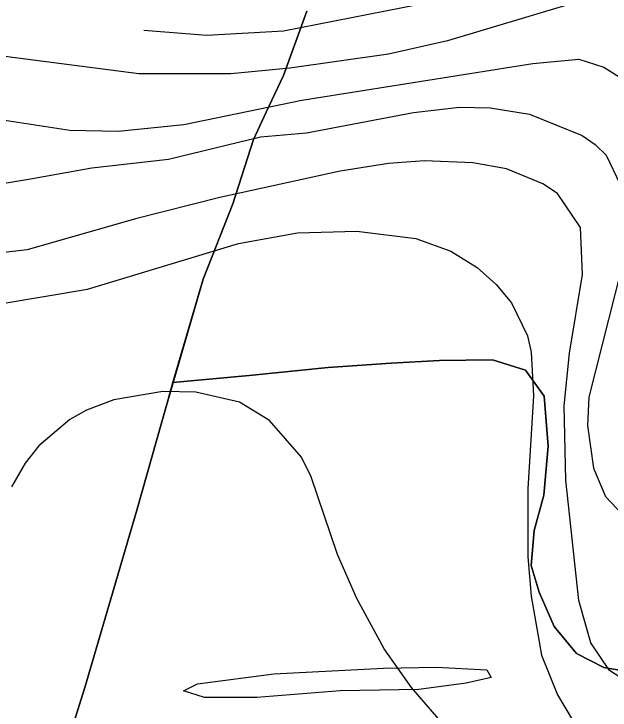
# Model space of a CAD drawing. Extents: x -662620 to -656370, y -1067090 to -1062990.
# Drawn here: x -660925.4 to -660769.7, y -1064553.2 to -1064371.3 of the extents above; entities that cross this region are included whole.
import ezdxf

# ---------------------------------------------------------------- set-up
doc = ezdxf.new("R2010")
doc.units = 0
for name, color, linetype in [('HRANICE_KATASTRÁLNÍHO_ÚZEMÍ', 7, 'Continuous'), ('OBVOD_PÚ', 7, 'Continuous'), ('ORNÁ_PŮDA_-_STÁVAJÍCÍ', 7, 'Continuous'), ('OSTATNÍ_PLOCHA_-_STÁVAJÍCÍ', 7, 'Continuous'), ('VRSTEVNICE_ZDŮRAZNĚNÁ', 7, 'Continuous'), ('VRSTEVNICE_ZÁKLADNÍ', 7, 'Continuous')]:
    doc.layers.add(name, color=color, linetype=linetype)

msp = doc.modelspace()

# ---------------------------------------------------------------- linework, layer by layer
at = {"layer": 'HRANICE_KATASTRÁLNÍHO_ÚZEMÍ'}
msp.add_lwpolyline([(-660848.9, -1064370.56), (-660855.01, -1064387.41), (-660859.54, -1064396.94), (-660862.81, -1064404.09), (-660868.23, -1064420.91), (-660875.99, -1064440.58), (-660885.41, -1064472.99), (-660886.79, -1064477.85), (-660893.34, -1064500.94), (-660906.91, -1064547.27), (-660913.99, -1064570.06), (-660943.73, -1064665.62), (-660946.92, -1064677.07), (-660969.47, -1064755.07)], dxfattribs=at)
at = {"layer": 'OBVOD_PÚ'}
for points in [[(-660848.9, -1064370.56), (-660855.01, -1064387.41)], [(-660859.54, -1064396.94), (-660855.01, -1064387.41)], [(-660859.54, -1064396.94), (-660862.81, -1064404.09)], [(-660862.81, -1064404.09), (-660868.23, -1064420.91)], [(-660875.99, -1064440.58), (-660868.23, -1064420.91)], [(-660875.99, -1064440.58), (-660885.41, -1064472.99)], [(-660885.41, -1064472.99), (-660886.79, -1064477.85)], [(-660893.34, -1064500.94), (-660886.79, -1064477.85)], [(-660906.91, -1064547.27), (-660893.34, -1064500.94)], [(-660906.91, -1064547.27), (-660913.99, -1064570.06)]]:
    msp.add_lwpolyline(points, dxfattribs=at)
at = {"layer": 'ORNÁ_PŮDA_-_STÁVAJÍCÍ'}
for p, q in [((-660826.85, -1064462.59), (-660814.25, -1064461.9)), ((-660814.25, -1064461.9), (-660800.41, -1064461.66)), ((-660800.41, -1064461.66), (-660791.76, -1064464.4)), ((-660863.97, -1064465.8), (-660843.34, -1064463.68)), ((-660843.34, -1064463.68), (-660826.85, -1064462.59)), ((-660791.76, -1064464.4), (-660786.88, -1064471.21)), ((-660883.86, -1064467.64), (-660863.97, -1064465.8)), ((-660885.41, -1064472.99), (-660883.86, -1064467.64)), ((-660886.79, -1064477.85), (-660885.41, -1064472.99)), ((-660786.88, -1064471.21), (-660785.82, -1064484.28)), ((-660893.34, -1064500.94), (-660886.79, -1064477.85)), ((-660785.82, -1064484.28), (-660787.01, -1064497.01)), ((-660787.01, -1064497.01), (-660789.5, -1064506.32)), ((-660906.91, -1064547.27), (-660893.34, -1064500.94)), ((-660789.5, -1064506.32), (-660790.32, -1064515.47)), ((-660790.32, -1064515.47), (-660788.22, -1064522.42)), ((-660788.22, -1064522.42), (-660784.31, -1064531.37)), ((-660784.31, -1064531.37), (-660778.46, -1064538.45)), ((-660778.46, -1064538.45), (-660771.29, -1064542.04)), ((-660828.89, -1064542.27), (-660814.98, -1064542.03)), ((-660814.98, -1064542.03), (-660801.88, -1064542.68)), ((-660771.29, -1064542.04), (-660762.15, -1064543.66)), ((-660877.44, -1064546.38), (-660857.49, -1064543.7)), ((-660857.49, -1064543.7), (-660828.89, -1064542.27)), ((-660801.88, -1064542.68), (-660800.71, -1064544.68)), ((-660800.71, -1064544.68), (-660807.25, -1064546.17)), ((-660913.99, -1064570.06), (-660906.91, -1064547.27)), ((-660881.12, -1064548.18), (-660877.44, -1064546.38)), ((-660807.25, -1064546.17), (-660819.67, -1064547.79)), ((-660875.64, -1064549.92), (-660881.12, -1064548.18)), ((-660840.16, -1064548.21), (-660861.96, -1064549.9)), ((-660819.67, -1064547.79), (-660840.16, -1064548.21)), ((-660861.96, -1064549.9), (-660875.64, -1064549.92))]:
    msp.add_line(p, q, dxfattribs=at)
msp.add_lwpolyline([(-660913.99, -1064570.06), (-660906.91, -1064547.27), (-660893.34, -1064500.94), (-660886.79, -1064477.85), (-660885.41, -1064472.99), (-660883.86, -1064467.64), (-660863.97, -1064465.8), (-660843.34, -1064463.68), (-660826.85, -1064462.59), (-660814.25, -1064461.9), (-660800.41, -1064461.66), (-660791.76, -1064464.4), (-660786.88, -1064471.21), (-660785.82, -1064484.28), (-660787.01, -1064497.01), (-660789.5, -1064506.32), (-660790.32, -1064515.47), (-660788.22, -1064522.42), (-660784.31, -1064531.37), (-660778.46, -1064538.45), (-660771.29, -1064542.04), (-660762.15, -1064543.66)], dxfattribs=at)
msp.add_lwpolyline([(-660840.16, -1064548.21), (-660861.96, -1064549.9), (-660875.64, -1064549.92), (-660881.12, -1064548.18), (-660877.44, -1064546.38), (-660857.49, -1064543.7), (-660828.89, -1064542.27), (-660814.98, -1064542.03), (-660801.88, -1064542.68), (-660800.71, -1064544.68), (-660807.25, -1064546.17), (-660819.67, -1064547.79)], close=True, dxfattribs=at)
at = {"layer": 'OSTATNÍ_PLOCHA_-_STÁVAJÍCÍ'}
for p, q in [((-660855.01, -1064387.41), (-660848.9, -1064370.56)), ((-660855.01, -1064387.41), (-660848.9, -1064370.56)), ((-660859.54, -1064396.94), (-660855.01, -1064387.41)), ((-660859.54, -1064396.94), (-660855.01, -1064387.41)), ((-660862.81, -1064404.09), (-660859.54, -1064396.94)), ((-660862.81, -1064404.09), (-660859.54, -1064396.94)), ((-660868.23, -1064420.91), (-660862.81, -1064404.09)), ((-660868.23, -1064420.91), (-660862.81, -1064404.09)), ((-660875.99, -1064440.58), (-660868.23, -1064420.91)), ((-660875.99, -1064440.58), (-660868.23, -1064420.91)), ((-660883.86, -1064467.64), (-660875.99, -1064440.58)), ((-660883.86, -1064467.64), (-660875.99, -1064440.58)), ((-660814.25, -1064461.9), (-660826.85, -1064462.59)), ((-660814.25, -1064461.9), (-660826.85, -1064462.59)), ((-660800.41, -1064461.66), (-660814.25, -1064461.9)), ((-660800.41, -1064461.66), (-660814.25, -1064461.9)), ((-660791.76, -1064464.4), (-660800.41, -1064461.66)), ((-660791.76, -1064464.4), (-660800.41, -1064461.66)), ((-660843.34, -1064463.68), (-660863.97, -1064465.8)), ((-660843.34, -1064463.68), (-660863.97, -1064465.8)), ((-660826.85, -1064462.59), (-660843.34, -1064463.68)), ((-660826.85, -1064462.59), (-660843.34, -1064463.68)), ((-660786.88, -1064471.21), (-660791.76, -1064464.4)), ((-660786.88, -1064471.21), (-660791.76, -1064464.4)), ((-660863.97, -1064465.8), (-660883.86, -1064467.64)), ((-660863.97, -1064465.8), (-660883.86, -1064467.64)), ((-660785.82, -1064484.28), (-660786.88, -1064471.21)), ((-660785.82, -1064484.28), (-660786.88, -1064471.21)), ((-660787.01, -1064497.01), (-660785.82, -1064484.28)), ((-660787.01, -1064497.01), (-660785.82, -1064484.28)), ((-660789.5, -1064506.32), (-660787.01, -1064497.01)), ((-660789.5, -1064506.32), (-660787.01, -1064497.01)), ((-660790.32, -1064515.47), (-660789.5, -1064506.32)), ((-660790.32, -1064515.47), (-660789.5, -1064506.32)), ((-660788.22, -1064522.42), (-660790.32, -1064515.47)), ((-660788.22, -1064522.42), (-660790.32, -1064515.47)), ((-660784.31, -1064531.37), (-660788.22, -1064522.42)), ((-660784.31, -1064531.37), (-660788.22, -1064522.42)), ((-660778.46, -1064538.45), (-660784.31, -1064531.37)), ((-660778.46, -1064538.45), (-660784.31, -1064531.37)), ((-660771.29, -1064542.04), (-660778.46, -1064538.45)), ((-660771.29, -1064542.04), (-660778.46, -1064538.45)), ((-660828.89, -1064542.27), (-660814.98, -1064542.03)), ((-660828.89, -1064542.27), (-660814.98, -1064542.03)), ((-660814.98, -1064542.03), (-660801.88, -1064542.68)), ((-660814.98, -1064542.03), (-660801.88, -1064542.68)), ((-660762.15, -1064543.66), (-660771.29, -1064542.04)), ((-660762.15, -1064543.66), (-660771.29, -1064542.04)), ((-660877.44, -1064546.38), (-660857.49, -1064543.7)), ((-660877.44, -1064546.38), (-660857.49, -1064543.7)), ((-660857.49, -1064543.7), (-660828.89, -1064542.27)), ((-660857.49, -1064543.7), (-660828.89, -1064542.27)), ((-660801.88, -1064542.68), (-660800.71, -1064544.68)), ((-660801.88, -1064542.68), (-660800.71, -1064544.68)), ((-660800.71, -1064544.68), (-660807.25, -1064546.17)), ((-660800.71, -1064544.68), (-660807.25, -1064546.17)), ((-660881.12, -1064548.18), (-660877.44, -1064546.38)), ((-660881.12, -1064548.18), (-660877.44, -1064546.38)), ((-660807.25, -1064546.17), (-660819.67, -1064547.79)), ((-660807.25, -1064546.17), (-660819.67, -1064547.79)), ((-660875.64, -1064549.92), (-660881.12, -1064548.18)), ((-660875.64, -1064549.92), (-660881.12, -1064548.18)), ((-660840.16, -1064548.21), (-660861.96, -1064549.9)), ((-660840.16, -1064548.21), (-660861.96, -1064549.9)), ((-660819.67, -1064547.79), (-660840.16, -1064548.21)), ((-660819.67, -1064547.79), (-660840.16, -1064548.21)), ((-660861.96, -1064549.9), (-660875.64, -1064549.92)), ((-660861.96, -1064549.9), (-660875.64, -1064549.92))]:
    msp.add_line(p, q, dxfattribs=at)
msp.add_lwpolyline([(-660762.15, -1064543.66), (-660771.29, -1064542.04), (-660778.46, -1064538.45), (-660784.31, -1064531.37), (-660788.22, -1064522.42), (-660790.32, -1064515.47), (-660789.5, -1064506.32), (-660787.01, -1064497.01), (-660785.82, -1064484.28), (-660786.88, -1064471.21), (-660791.76, -1064464.4), (-660800.41, -1064461.66), (-660814.25, -1064461.9), (-660826.85, -1064462.59), (-660843.34, -1064463.68), (-660863.97, -1064465.8), (-660883.86, -1064467.64), (-660875.99, -1064440.58), (-660868.23, -1064420.91), (-660862.81, -1064404.09), (-660859.54, -1064396.94), (-660855.01, -1064387.41), (-660848.9, -1064370.56)], dxfattribs=at)
msp.add_lwpolyline([(-660762.15, -1064543.66), (-660771.29, -1064542.04), (-660778.46, -1064538.45), (-660784.31, -1064531.37), (-660788.22, -1064522.42), (-660790.32, -1064515.47), (-660789.5, -1064506.32), (-660787.01, -1064497.01), (-660785.82, -1064484.28), (-660786.88, -1064471.21), (-660791.76, -1064464.4), (-660800.41, -1064461.66), (-660814.25, -1064461.9), (-660826.85, -1064462.59), (-660843.34, -1064463.68), (-660863.97, -1064465.8), (-660883.86, -1064467.64), (-660875.99, -1064440.58), (-660868.23, -1064420.91), (-660862.81, -1064404.09), (-660859.54, -1064396.94), (-660855.01, -1064387.41), (-660848.9, -1064370.56)], dxfattribs=at)
msp.add_lwpolyline([(-660807.25, -1064546.17), (-660819.67, -1064547.79), (-660840.16, -1064548.21), (-660861.96, -1064549.9), (-660875.64, -1064549.92), (-660881.12, -1064548.18), (-660877.44, -1064546.38), (-660857.49, -1064543.7), (-660828.89, -1064542.27), (-660814.98, -1064542.03), (-660801.88, -1064542.68), (-660800.71, -1064544.68)], close=True, dxfattribs=at)
msp.add_lwpolyline([(-660807.25, -1064546.17), (-660819.67, -1064547.79), (-660840.16, -1064548.21), (-660861.96, -1064549.9), (-660875.64, -1064549.92), (-660881.12, -1064548.18), (-660877.44, -1064546.38), (-660857.49, -1064543.7), (-660828.89, -1064542.27), (-660814.98, -1064542.03), (-660801.88, -1064542.68), (-660800.71, -1064544.68)], close=True, dxfattribs=at)
at = {"layer": 'VRSTEVNICE_ZDŮRAZNĚNÁ'}
for points in [[(-660941.65, -1064417.76), (-660921.06, -1064414.39), (-660905.05, -1064411.53), (-660885.04, -1064409.25), (-660861.03, -1064403.39), (-660849.02, -1064402.39), (-660821.01, -1064397.1), (-660809, -1064395.67), (-660801, -1064395.81), (-660790.7, -1064397.53), (-660776.98, -1064403.1), (-660773.55, -1064405.39), (-660770.69, -1064408.25), (-660767.12, -1064415.68)], [(-660764.83, -1064430.54), (-660775.27, -1064471.42), (-660775.55, -1064478.86), (-660773.98, -1064490), (-660770.84, -1064497.44), (-660766.55, -1064502.01)]]:
    msp.add_lwpolyline(points, dxfattribs=at)
at = {"layer": 'VRSTEVNICE_ZÁKLADNÍ'}
for points in [[(-660780.7, -1064368.94), (-660812.14, -1064378.37), (-660827.58, -1064381.8), (-660853.31, -1064385.52), (-660868.75, -1064386.95), (-660892.76, -1064386.95), (-660937.3, -1064381.18)], [(-660780.7, -1064368.94), (-660812.14, -1064378.37), (-660827.58, -1064381.8), (-660853.31, -1064385.52), (-660868.75, -1064386.95), (-660892.76, -1064386.95), (-660937.3, -1064381.18)], [(-660815, -1064367.94), (-660855.02, -1064375.8), (-660875.03, -1064376.94), (-660891.47, -1064375.66)], [(-660815, -1064367.94), (-660855.02, -1064375.8), (-660875.03, -1064376.94), (-660891.47, -1064375.66)], [(-660939.22, -1064397.31), (-660910.77, -1064401.67), (-660898.19, -1064401.96), (-660881.04, -1064400.24), (-660850.16, -1064393.81), (-660789.85, -1064384.23), (-660777.84, -1064383.09), (-660771.27, -1064385.23), (-660765.69, -1064388.81), (-660759.97, -1064395.1), (-660755.4, -1064403.96), (-660752.97, -1064413.96), (-660753.4, -1064423.97), (-660754.97, -1064432.55), (-660760.26, -1064448.84), (-660763.55, -1064456.7)], [(-660939.22, -1064397.31), (-660910.77, -1064401.67), (-660898.19, -1064401.96), (-660881.04, -1064400.24), (-660850.16, -1064393.81), (-660789.85, -1064384.23), (-660777.84, -1064383.09), (-660771.27, -1064385.23), (-660765.69, -1064388.81), (-660759.97, -1064395.1), (-660755.4, -1064403.96), (-660752.97, -1064413.96), (-660753.4, -1064423.97), (-660754.97, -1064432.55), (-660760.26, -1064448.84), (-660763.55, -1064456.7)], [(-660765.12, -1064545.89), (-660769.84, -1064542.89), (-660774.7, -1064535.6), (-660777.84, -1064524.59), (-660781.27, -1064493.15), (-660781.7, -1064473.71), (-660780.27, -1064459.99), (-660776.84, -1064439.41), (-660777.41, -1064427.11), (-660783.41, -1064418.25), (-660787.27, -1064415.68), (-660796.71, -1064411.82), (-660805.57, -1064410.25), (-660818.15, -1064409.68), (-660827.58, -1064410.39), (-660840.16, -1064412.39), (-660871.6, -1064419.25), (-660893.61, -1064424.83), (-660921.92, -1064432.97), (-660943.76, -1064435.44)], [(-660765.12, -1064545.89), (-660769.84, -1064542.89), (-660774.7, -1064535.6), (-660777.84, -1064524.59), (-660781.27, -1064493.15), (-660781.7, -1064473.71), (-660780.27, -1064459.99), (-660776.84, -1064439.41), (-660777.41, -1064427.11), (-660783.41, -1064418.25), (-660787.27, -1064415.68), (-660796.71, -1064411.82), (-660805.57, -1064410.25), (-660818.15, -1064409.68), (-660827.58, -1064410.39), (-660840.16, -1064412.39), (-660871.6, -1064419.25), (-660893.61, -1064424.83), (-660921.92, -1064432.97), (-660943.76, -1064435.44)], [(-660928.49, -1064446.98), (-660906.19, -1064443.27), (-660866.74, -1064431.26), (-660851.31, -1064428.54), (-660835.87, -1064428.11), (-660820.43, -1064429.97), (-660811.29, -1064433.26), (-660804.43, -1064437.55), (-660799.42, -1064441.98), (-660795.42, -1064446.84), (-660791.28, -1064455.41), (-660790.28, -1064459.7), (-660789.7, -1064471.14), (-660791.13, -1064495.44), (-660791.13, -1064513.16), (-660790.28, -1064523.45), (-660787.56, -1064538.89), (-660783.41, -1064549.18), (-660770.55, -1064570.9)], [(-660928.49, -1064446.98), (-660906.19, -1064443.27), (-660866.74, -1064431.26), (-660851.31, -1064428.54), (-660835.87, -1064428.11), (-660820.43, -1064429.97), (-660811.29, -1064433.26), (-660804.43, -1064437.55), (-660799.42, -1064441.98), (-660795.42, -1064446.84), (-660791.28, -1064455.41), (-660790.28, -1064459.7), (-660789.7, -1064471.14), (-660791.13, -1064495.44), (-660791.13, -1064513.16), (-660790.28, -1064523.45), (-660787.56, -1064538.89), (-660783.41, -1064549.18), (-660770.55, -1064570.9)], [(-660814.43, -1064555.61), (-660821.58, -1064547.32), (-660828.72, -1064537.17), (-660835.87, -1064524.02), (-660840.87, -1064512.59), (-660847.73, -1064492.29), (-660850.31, -1064487.15), (-660858.6, -1064477.57), (-660866.46, -1064472.71), (-660877.89, -1064470.14), (-660886.47, -1064469.99), (-660899.33, -1064472.14), (-660906.48, -1064474.85), (-660910.77, -1064477.28), (-660918.91, -1064484.14), (-660922.49, -1064488.72), (-660926.06, -1064494.86)], [(-660814.43, -1064555.61), (-660821.58, -1064547.32), (-660828.72, -1064537.17), (-660835.87, -1064524.02), (-660840.87, -1064512.59), (-660847.73, -1064492.29), (-660850.31, -1064487.15), (-660858.6, -1064477.57), (-660866.46, -1064472.71), (-660877.89, -1064470.14), (-660886.47, -1064469.99), (-660899.33, -1064472.14), (-660906.48, -1064474.85), (-660910.77, -1064477.28), (-660918.91, -1064484.14), (-660922.49, -1064488.72), (-660926.06, -1064494.86)]]:
    msp.add_lwpolyline(points, dxfattribs=at)

doc.saveas('drawing.dxf')
